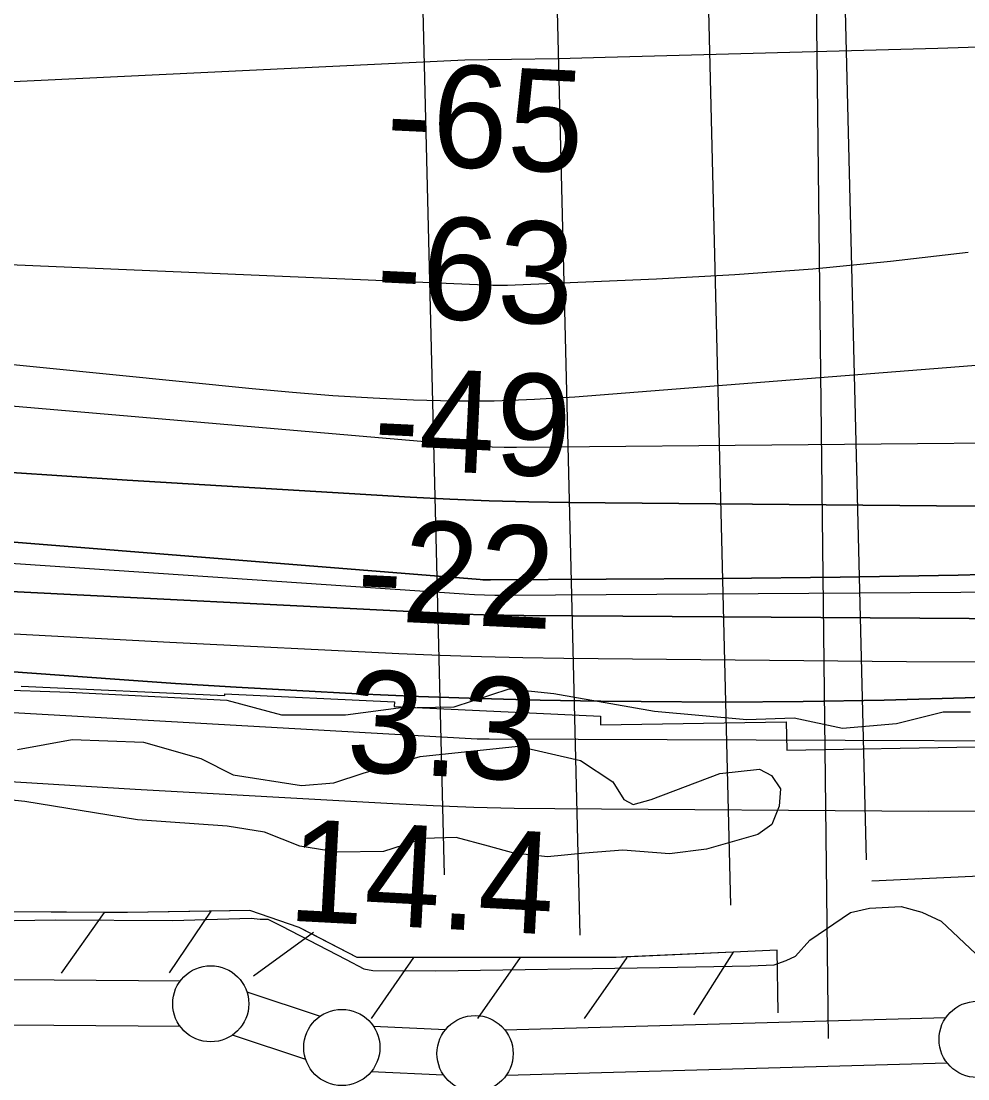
# Model space of a CAD drawing. Extents: x 3567028 to 3605064, y 510945 to 536587.
# Drawn here: x 3595909 to 3596531, y 521455 to 522149 of the extents above; entities that cross this region are included whole.
import ezdxf

# ---------------------------------------------------------------- set-up
doc = ezdxf.new("R2010")
doc.units = 0
for name, color, linetype in [('V-LEVE-TOET', 7, 'Continuous'), ('V-RIVR-EDGE', 7, 'Continuous'), ('V-RIVR-RANG', 7, 'Continuous'), ('V-RRAP-FSHR', 7, 'Continuous'), ('V-RRAP-RVMT', 7, 'Continuous'), ('V-SITE-VEGE', 7, 'Continuous'), ('V-SURV-LINE', 7, 'Continuous'), ('V-TOPO-DPTH', 7, 'Continuous'), ('V-TOPO-MAJR', 7, 'Continuous'), ('V-TOPO-MINR', 7, 'Continuous'), ('V-TOPO-WATR', 7, 'Continuous'), ('V-UTIL-LINE', 7, 'Continuous')]:
    doc.layers.add(name, color=color, linetype=linetype)

msp = doc.modelspace()

# ---------------------------------------------------------------- linework, layer by layer
at = {"layer": 'V-LEVE-TOET'}
msp.add_lwpolyline([(3595823.075, 521557.708), (3595931.342, 521559.375), (3596008.251, 521559.045), (3596059.967, 521560.544), (3596065.7770000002, 521559.85000000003), (3596070.946, 521559.80700000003), (3596079.636, 521555.531), (3596122.427, 521533.51900000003), (3596134.008, 521527.281), (3596139.816, 521526.261), (3596181.176, 521525.91000000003), (3596328.2260000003, 521528.219), (3596387.696, 521529.329), (3596403.5330000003, 521529.841), (3596411.313, 521532.683), (3596417.478, 521535.538), (3596426.94, 521546.12200000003), (3596453.59, 521564.31700000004), (3596466.216, 521567.11600000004), (3596486.907, 521568.234), (3596500.449, 521564.564), (3596513.324, 521558.64), (3596536.086, 521537.117)], dxfattribs=at)
at = {"layer": 'V-RIVR-EDGE'}
msp.add_lwpolyline([(3595889.067422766, 521710.78520237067), (3595940.6907442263, 521708.85657283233), (3596043.934418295, 521703.7986678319), (3596079.930045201, 521694.1044348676), (3596121.952652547, 521694.0005250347), (3596156.7832597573, 521698.7170120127), (3596193.40444487, 521699.2267849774), (3596229.453511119, 521711.144178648), (3596258.86191413, 521708.0698269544), (3596324.869235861, 521696.5004037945), (3596385.4884951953, 521690.94757009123), (3596416.7082580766, 521692.0710258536), (3596448.5090463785, 521685.3887986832), (3596483.9355232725, 521688.3028323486), (3596514.571291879, 521696.03132512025), (3596532.580980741, 521695.9867923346)], dxfattribs=at)
at = {"layer": 'V-RIVR-RANG'}
msp.add_line((3596439.1888999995, 521481.4895), (3596428.5107999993, 522401.4275), dxfattribs=at)
at = {"layer": 'V-RRAP-FSHR'}
for p, q in [((3595963.38603473, 521564.2928452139), (3595935.122091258, 521524.4729248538)), ((3596033.376894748, 521565.12484355), (3596006.0559493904, 521524.65292449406)), ((3596100.982759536, 521551.216871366), (3596061.5218384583, 521522.4539288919)), ((3596376.612208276, 521538.280897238), (3596350.43526063, 521497.058979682)), ((3596166.6936281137, 521534.69690440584), (3596138.7206840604, 521494.6729844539)), ((3596236.692488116, 521534.7589042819), (3596208.7195440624, 521494.73398433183)), ((3596306.691348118, 521534.81990416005), (3596278.7184040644, 521494.7959842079))]:
    msp.add_line(p, q, dxfattribs=at)
for points in [[(3596406.12514925, 521498.525976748), (3596405.517150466, 521539.58489462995), (3596299.7793619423, 521534.8139041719), (3596129.677702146, 521534.66490447), (3596091.434778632, 521554.48786482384), (3596059.1068432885, 521565.56384267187), (3595978.843003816, 521564.19384541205), (3595777.750406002, 521565.482842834), (3595465.815029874, 521568.0138377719), (3595349.063263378, 521572.46382887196), (3595321.8243178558, 521583.2958072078), (3595266.110429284, 521617.6027385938), (3595208.37254476, 521650.6676724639), (3595152.225657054, 521662.798648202), (3595104.738752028, 521666.7606402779), (3594864.079233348, 521664.96564386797), (3594494.506972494, 521665.943641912), (3594318.4483246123, 521670.32963313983)], [(3596100.394760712, 521549.8438741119), (3596091.434778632, 521554.48786482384), (3596059.1068432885, 521565.56384267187), (3596033.37589475, 521565.12484355)], [(3595963.38603473, 521564.2928452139), (3595893.388174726, 521564.741844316)], [(3596033.376894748, 521565.12484355), (3595978.843003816, 521564.19384541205), (3595963.385034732, 521564.2928452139)], [(3596166.6936281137, 521534.69690440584), (3596129.677702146, 521534.66490447), (3596100.393760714, 521549.8438741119)], [(3596376.612208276, 521538.280897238), (3596306.683348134, 521535.12590354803)], [(3596406.12514925, 521498.525976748), (3596405.517150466, 521539.58489462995), (3596376.611208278, 521538.280897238)], [(3596236.692488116, 521534.7589042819), (3596166.6926281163, 521534.69690440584)], [(3596306.684348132, 521535.12590354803), (3596299.7793619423, 521534.8139041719), (3596236.6914881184, 521534.7589042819)]]:
    msp.add_lwpolyline(points, dxfattribs=at)
at = {"layer": 'V-RRAP-RVMT'}
for p, q in [((3595908.8740000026, 521712.9690000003), (3596042.6660000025, 521706.70300000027)), ((3596042.6660000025, 521706.70300000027), (3596042.7230000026, 521707.94400000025)), ((3596042.7230000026, 521707.94400000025), (3596154.126000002, 521702.69400000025)), ((3596154.126000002, 521702.69400000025), (3596153.994000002, 521699.5550000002)), ((3596153.994000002, 521699.5550000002), (3596289.366000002, 521693.1580000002)), ((3596289.366000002, 521693.1580000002), (3596289.486000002, 521687.445)), ((3596289.4860000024, 521687.445), (3596411.4520000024, 521689.50800000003)), ((3596411.4520000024, 521689.50800000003), (3596411.7930000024, 521670.8550000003)), ((3596411.7930000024, 521670.8550000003), (3596535.9650000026, 521672.95400000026))]:
    msp.add_line(p, q, dxfattribs=at)
at = {"layer": 'V-SITE-VEGE'}
msp.add_lwpolyline([(3595906.524, 521671.228), (3595942.471, 521677.882), (3595989.3310000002, 521676.021), (3596026.963, 521665.447), (3596048.113, 521654.648), (3596093.097, 521647.674), (3596114.353, 521649.32300000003), (3596133.451, 521655.754), (3596170.899, 521666.79000000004), (3596235.411, 521673.56700000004), (3596276.346, 521664.06200000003), (3596297.467, 521649.968), (3596304.697, 521638.555), (3596310.894, 521635.206), (3596322.639, 521638.401), (3596367.83, 521655.598), (3596393.8540000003, 521658.308), (3596401.876, 521654.21), (3596407.662, 521645.37200000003), (3596406.832, 521634.026), (3596401.971, 521621.982), (3596392.759, 521615.467), (3596358.985, 521605.86600000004), (3596334.79, 521602.776), (3596304.0470000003, 521605.234), (3596279.127, 521603.24700000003), (3596254.572, 521600.89400000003), (3596232.617, 521603.276), (3596215.809, 521607.814), (3596194.617, 521613.487), (3596173.373, 521612.934), (3596146.931, 521604.369), (3596116.531, 521603.89400000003), (3596092.026, 521607.765), (3596068.669, 521617.118), (3596044.164, 521620.989), (3595985.237, 521625.15), (3595911.364, 521637.129), (3595900.753, 521638.31700000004)], dxfattribs=at)
at = {"layer": 'V-SURV-LINE'}
for points in [[(3595431.9680221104, 521524.0973800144), (3596013.558685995, 521519.52164679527)], [(3596057.1010914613, 521512.28485885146), (3596105.2983246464, 521496.23310608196)], [(3596013.3168801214, 521489.5226207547), (3595431.72662928, 521494.0983507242)], [(3596140.1795555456, 521489.7518199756), (3596187.7578029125, 521487.56782020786)], [(3596226.5821644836, 521487.2245149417), (3596516.390702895, 521495.4030141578)], [(3596095.836478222, 521467.7642844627), (3596047.639756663, 521483.81586683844)], [(3596517.256585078, 521465.41550621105), (3596227.44778181, 521457.2369995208)], [(3596186.3862561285, 521457.59918866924), (3596138.808196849, 521459.78317980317)]]:
    msp.add_lwpolyline(points, dxfattribs=at)
for centre in [(3596033.41007, 521504.3645699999), (3596536.8003500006, 521480.97348000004), (3596119.527630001, 521475.6841600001), (3596207.03827, 521471.6667100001)]:
    msp.add_circle(centre, 25, dxfattribs=at)
at = {"layer": 'V-TOPO-DPTH'}
for points in [[(3594197.9188411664, 522056.46482750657), (3594872.6316205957, 521987.9395933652), (3594879.6984579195, 521987.2277307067), (3594886.7660595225, 521986.52360377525), (3594893.8348075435, 521985.8310804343), (3594900.904319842, 521985.1462928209), (3594995.868563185, 521976.02626578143), (3595050.4281111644, 521970.86787226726), (3595104.9974466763, 521965.81695096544), (3595159.5814634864, 521960.92723798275), (3595214.1752678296, 521956.1449972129), (3596202.094273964, 521871.0765513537), (3596210.138279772, 521870.4992811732), (3596218.188165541, 521870.0750675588), (3596226.2468712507, 521869.88043879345), (3596234.311456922, 521869.8388665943), (3597383.824911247, 521880.30062365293)], [(3594197.9188411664, 522056.46482750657), (3594872.6316205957, 521987.9395933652), (3594879.6984579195, 521987.2277307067), (3594886.7660595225, 521986.52360377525), (3594893.8348075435, 521985.8310804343), (3594900.904319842, 521985.1462928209), (3594995.868563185, 521976.02626578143), (3595050.4281111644, 521970.86787226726), (3595104.9974466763, 521965.81695096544), (3595159.5814634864, 521960.92723798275), (3595214.1752678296, 521956.1449972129), (3596202.094273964, 521871.0765513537), (3596210.138279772, 521870.4992811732), (3596218.188165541, 521870.0750675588), (3596226.2468712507, 521869.88043879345), (3596234.311456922, 521869.8388665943), (3597383.824911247, 521880.30062365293)], [(3594244.838902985, 522013.8134125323), (3594350.5124905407, 521999.758359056), (3594456.2590179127, 521986.2961270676), (3594562.114955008, 521973.7231273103), (3594668.0438319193, 521961.74294904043), (3594817.8661463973, 521945.43595551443), (3594848.9478990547, 521942.14847242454), (3594880.0420762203, 521938.9869913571), (3594911.1548901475, 521936.014513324), (3594942.280128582, 521933.16803731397), (3595503.0186005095, 521883.60467232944), (3595621.781474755, 521873.60493908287), (3595740.5934075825, 521864.26429911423), (3595859.4789282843, 521855.912299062), (3595978.413507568, 521848.2193922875), (3596164.396996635, 521836.9662356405), (3596190.383608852, 521835.5957330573), (3596216.3795194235, 521834.4936504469), (3596242.389377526, 521833.79419779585), (3596268.4085339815, 521833.36316511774), (3596510.207754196, 521831.2299808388), (3596657.1118301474, 521831.1247184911)], [(3596657.1118301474, 521831.1247184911), (3596510.207754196, 521831.2299808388), (3596268.4085339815, 521833.36316511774), (3596242.389377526, 521833.79419779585), (3596216.3795194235, 521834.4936504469), (3596190.383608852, 521835.5957330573), (3596164.396996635, 521836.9662356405), (3595978.413507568, 521848.2193922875), (3595859.4789282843, 521855.912299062), (3595740.5934075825, 521864.26429911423), (3595621.781474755, 521873.60493908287), (3595503.0186005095, 521883.60467232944), (3594942.280128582, 521933.16803731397), (3594911.1548901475, 521936.014513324), (3594880.0420762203, 521938.9869913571), (3594848.9478990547, 521942.14847242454), (3594817.8661463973, 521945.43595551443), (3594668.0438319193, 521961.74294904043), (3594562.114955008, 521973.7231273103), (3594456.2590179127, 521986.2961270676), (3594350.5124905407, 521999.758359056), (3594244.838902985, 522013.8134125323)], [(3594277.640375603, 521974.4253625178), (3594426.6169903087, 521954.035160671), (3594575.614120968, 521933.79402144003), (3594865.6179626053, 521894.6188802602), (3594869.630735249, 521894.09527497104), (3594873.6464083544, 521893.5958861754), (3594877.6664321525, 521893.1328221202), (3594881.6893564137, 521892.6939745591), (3594945.532850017, 521886.02139679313), (3594981.491730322, 521882.39476217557), (3595017.4666533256, 521878.9418878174), (3595053.465640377, 521875.7496538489), (3595089.4806701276, 521872.73118014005), (3596210.440124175, 521782.86858916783), (3596212.1015572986, 521782.75708427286), (3596217.0932622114, 521782.62405568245), (3596369.108799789, 521783.61499333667), (3596446.774606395, 521784.48085166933), (3596524.4298913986, 521785.82598804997), (3596602.0693940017, 521787.8900415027)], [(3596602.0693940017, 521787.8900415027), (3596524.4298913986, 521785.82598804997), (3596446.774606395, 521784.48085166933), (3596369.108799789, 521783.61499333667), (3596217.0932622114, 521782.62405568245), (3596212.1015572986, 521782.75708427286), (3596210.440124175, 521782.86858916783), (3595089.4806701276, 521872.73118014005), (3595053.465640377, 521875.7496538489), (3595017.4666533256, 521878.9418878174), (3594981.491730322, 521882.39476217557), (3594945.532850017, 521886.02139679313), (3594881.6893564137, 521892.6939745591), (3594877.6664321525, 521893.1328221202), (3594873.6464083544, 521893.5958861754), (3594869.630735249, 521894.09527497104), (3594865.6179626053, 521894.6188802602), (3594575.614120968, 521933.79402144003), (3594426.6169903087, 521954.035160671), (3594277.640375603, 521974.4253625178)], [(3596954.1093402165, 521754.48501170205), (3596239.1395320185, 521759.23388516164), (3596225.865422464, 521759.40907331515), (3596212.594617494, 521759.70022097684), (3596199.328769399, 521760.16530790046), (3596186.0662258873, 521760.74635433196), (3595879.907332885, 521776.17083874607), (3595713.64663661, 521785.6408430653), (3595547.4909842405, 521796.5632174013), (3595381.49289773, 521809.66414676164), (3595215.599855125, 521824.2174461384), (3594913.3067621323, 521852.7359525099), (3594890.905887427, 521854.96600203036), (3594868.522218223, 521857.3500405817), (3594846.1643572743, 521859.9650626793), (3594823.823701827, 521862.7340738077), (3594319.8632097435, 521927.8409469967)], [(3596954.1093402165, 521754.48501170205), (3596239.1395320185, 521759.23388516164), (3596225.865422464, 521759.40907331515), (3596212.594617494, 521759.70022097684), (3596199.328769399, 521760.16530790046), (3596186.0662258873, 521760.74635433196), (3595879.907332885, 521776.17083874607), (3595713.64663661, 521785.6408430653), (3595547.4909842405, 521796.5632174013), (3595381.49289773, 521809.66414676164), (3595215.599855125, 521824.2174461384), (3594913.3067621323, 521852.7359525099), (3594890.905887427, 521854.96600203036), (3594868.522218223, 521857.3500405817), (3594846.1643572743, 521859.9650626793), (3594823.823701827, 521862.7340738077), (3594319.8632097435, 521927.8409469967)], [(3594209.5634376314, 521838.99590267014), (3594344.9231614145, 521820.43940850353), (3594802.825246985, 521758.6329957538), (3594828.243008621, 521755.3210436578), (3594853.679392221, 521752.1650405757), (3594879.143708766, 521749.24296101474), (3594904.6266472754, 521746.47683046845), (3595539.938705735, 521680.4674790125), (3595650.7586424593, 521669.7641798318), (3595761.6638479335, 521660.1327852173), (3595872.696956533, 521652.1092474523), (3595983.8153338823, 521645.15761425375), (3596152.996303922, 521635.8035354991), (3596179.5941874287, 521634.5276876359), (3596206.2000783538, 521633.5109475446), (3596232.817980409, 521632.8828691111), (3596259.4438898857, 521632.51389844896), (3596504.9062116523, 521630.90515427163), (3596654.2511146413, 521630.98742892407)], [(3595271.15117852, 521768.0227239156), (3595340.3575195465, 521763.05013551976), (3595970.375182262, 521717.4728318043), (3596010.246103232, 521714.7346636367), (3596050.1286934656, 521712.190573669), (3596090.0287875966, 521709.9376010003), (3596129.940550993, 521707.87870653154), (3596169.867482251, 521706.17815830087), (3596209.802964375, 521704.7612284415), (3596249.751272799, 521703.76972613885), (3596289.708132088, 521703.06184220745), (3596316.219038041, 521702.73339243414), (3596369.433057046, 521702.46446740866), (3596422.640801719, 521702.715835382), (3596475.839134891, 521703.747642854), (3596529.03119373, 521705.29974332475), (3597485.9311741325, 521740.2477558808)], [(3597485.9311741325, 521740.2477558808), (3596529.03119373, 521705.29974332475), (3596475.839134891, 521703.747642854), (3596422.640801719, 521702.715835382), (3596369.433057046, 521702.46446740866), (3596316.219038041, 521702.73339243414), (3596289.708132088, 521703.06184220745), (3596249.751272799, 521703.76972613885), (3596209.802964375, 521704.7612284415), (3596169.867482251, 521706.17815830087), (3596129.940550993, 521707.87870653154), (3596090.0287875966, 521709.9376010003), (3596050.1286934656, 521712.190573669), (3596010.246103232, 521714.7346636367), (3595970.375182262, 521717.4728318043), (3595340.3575195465, 521763.05013551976), (3595271.15117852, 521768.0227239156)]]:
    msp.add_lwpolyline(points, dxfattribs=at)
at = {"layer": 'V-TOPO-MAJR'}
msp.add_lwpolyline([(3593667.7587370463, 522149.0679708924), (3594489.540073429, 522066.741364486), (3594556.675673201, 522059.9908078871), (3594623.807944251, 522053.20742865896), (3594690.9352222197, 522046.3748154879), (3594758.0591714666, 522039.5093796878), (3594818.098777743, 522033.3462821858), (3594855.2016049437, 522029.54936923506), (3594892.306002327, 522025.7679110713), (3594929.412754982, 522022.009635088), (3594966.521077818, 522018.2668138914), (3596060.6771573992, 521908.25325828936), (3596087.113698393, 521905.83754046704), (3596113.572701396, 521903.7424955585), (3596140.065397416, 521902.1284600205), (3596166.580555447, 521900.83509739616), (3596193.1034070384, 521900.2537844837), (3596219.614073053, 521900.2991266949), (3596246.106460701, 521901.2844515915), (3596272.5866627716, 521902.8964316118), (3597146.3869399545, 521971.66684699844)], dxfattribs=at)
at = {"layer": 'V-TOPO-MINR'}
for points in [[(3593912.113382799, 522204.15835179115), (3594896.0332149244, 522094.395582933), (3594898.9695110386, 522094.0761266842), (3594901.906901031, 522093.7673570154), (3594904.845931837, 522093.4746172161), (3594907.786056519, 522093.1925639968), (3594945.115879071, 522089.71416524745), (3594966.7316919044, 522087.83992195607), (3594988.3607748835, 522086.15093302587), (3595010.009763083, 522084.7398256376), (3595031.67202143, 522083.5139726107), (3595078.77576168, 522081.15172516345), (3595124.008354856, 522079.20772819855), (3595169.252287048, 522077.6955077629), (3595214.513227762, 522076.8309521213), (3596200.329987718, 522124.13698322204), (3596231.0454750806, 522124.4561935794), (3596261.7575696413, 522125.0132455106), (3596292.467402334, 522125.7288584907), (3596511.0339746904, 522131.6688085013), (3596650.977214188, 522136.4347082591)], [(3594225.632404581, 522133.2107777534), (3594385.183174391, 522115.69551376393), (3594544.763767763, 522098.4487937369), (3594858.3042946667, 522064.96322965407), (3594877.783307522, 522062.9252462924), (3594897.2678813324, 522060.9431201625), (3594916.760796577, 522059.0447798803), (3594936.2592727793, 522057.2022968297), (3595180.2919167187, 522034.6719023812), (3595321.881543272, 522022.65129171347), (3595463.565332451, 522012.0235470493), (3595605.390365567, 522003.4851013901), (3595747.3095613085, 521996.3395217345), (3596213.7482038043, 521976.29960724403), (3596218.650780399, 521976.1526195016), (3596223.5533347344, 521976.09036074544), (3596228.45585568, 521976.15519546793), (3596233.358354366, 521976.3047591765), (3596326.283964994, 521980.34610179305), (3596377.593735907, 521983.2273045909), (3596428.8295942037, 521986.970330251), (3596479.9545835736, 521992.006090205), (3596531.0056603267, 521997.90367302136)], [(3594197.9188411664, 522056.46482750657), (3594872.6316205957, 521987.9395933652), (3594879.6984579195, 521987.2277307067), (3594886.7660595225, 521986.52360377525), (3594893.8348075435, 521985.8310804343), (3594900.904319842, 521985.1462928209), (3594995.868563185, 521976.02626578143), (3595050.4281111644, 521970.86787226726), (3595104.9974466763, 521965.81695096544), (3595159.5814634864, 521960.92723798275), (3595214.1752678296, 521956.1449972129), (3596202.094273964, 521871.0765513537), (3596210.138279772, 521870.4992811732), (3596218.188165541, 521870.0750675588), (3596226.2468712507, 521869.88043879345), (3596234.311456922, 521869.8388665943), (3597383.824911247, 521880.30062365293)], [(3593689.9484384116, 522038.01362471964), (3594847.400447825, 521880.8372108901), (3594859.4012377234, 521879.2679178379), (3594871.4114541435, 521877.7778018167), (3594883.435810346, 521876.40645134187), (3594895.4695930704, 521875.11427789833), (3595078.6565419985, 521856.3590718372), (3595182.3367028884, 521846.28855116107), (3595286.0779580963, 521836.9376630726), (3595389.910854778, 521828.66622386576), (3595493.8048457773, 521821.1144172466), (3596199.9160168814, 521773.47902620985), (3596206.5870489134, 521773.10323586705), (3596213.2610829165, 521772.82612800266), (3596219.939619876, 521772.6970438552), (3596226.621158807, 521772.6666421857), (3597424.974341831, 521780.500721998)], [(3594244.838902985, 522013.8134125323), (3594350.5124905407, 521999.758359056), (3594456.2590179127, 521986.2961270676), (3594562.114955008, 521973.7231273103), (3594668.0438319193, 521961.74294904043), (3594817.8661463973, 521945.43595551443), (3594848.9478990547, 521942.14847242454), (3594880.0420762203, 521938.9869913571), (3594911.1548901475, 521936.014513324), (3594942.280128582, 521933.16803731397), (3595503.0186005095, 521883.60467232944), (3595621.781474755, 521873.60493908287), (3595740.5934075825, 521864.26429911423), (3595859.4789282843, 521855.912299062), (3595978.413507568, 521848.2193922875), (3596164.396996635, 521836.9662356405), (3596190.383608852, 521835.5957330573), (3596216.3795194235, 521834.4936504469), (3596242.389377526, 521833.79419779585), (3596268.4085339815, 521833.36316511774), (3596510.207754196, 521831.2299808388), (3596657.1118301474, 521831.1247184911)], [(3594277.640375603, 521974.4253625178), (3594426.6169903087, 521954.035160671), (3594575.614120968, 521933.79402144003), (3594865.6179626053, 521894.6188802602), (3594869.630735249, 521894.09527497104), (3594873.6464083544, 521893.5958861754), (3594877.6664321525, 521893.1328221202), (3594881.6893564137, 521892.6939745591), (3594945.532850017, 521886.02139679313), (3594981.491730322, 521882.39476217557), (3595017.4666533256, 521878.9418878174), (3595053.465640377, 521875.7496538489), (3595089.4806701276, 521872.73118014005), (3596210.440124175, 521782.86858916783), (3596212.1015572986, 521782.75708427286), (3596217.0932622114, 521782.62405568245), (3596369.108799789, 521783.61499333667), (3596446.774606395, 521784.48085166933), (3596524.4298913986, 521785.82598804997), (3596602.0693940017, 521787.8900415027)], [(3594319.8632097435, 521927.8409469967), (3594823.823701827, 521862.7340738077), (3594846.1643572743, 521859.9650626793), (3594868.522218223, 521857.3500405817), (3594890.905887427, 521854.96600203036), (3594913.3067621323, 521852.7359525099), (3595215.599855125, 521824.2174461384), (3595381.49289773, 521809.66414676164), (3595547.4909842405, 521796.5632174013), (3595713.64663661, 521785.6408430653), (3595879.907332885, 521776.17083874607), (3596186.0662258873, 521760.74635433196), (3596199.328769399, 521760.16530790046), (3596212.594617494, 521759.70022097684), (3596225.865422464, 521759.40907331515), (3596239.1395320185, 521759.23388516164), (3596954.1093402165, 521754.48501170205)], [(3594308.4338619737, 521903.31043426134), (3594400.970720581, 521889.83250031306), (3594493.579534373, 521876.8859292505), (3594586.296280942, 521864.7364025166), (3594679.084982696, 521853.1182386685), (3594793.714398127, 521839.26584686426), (3594829.2622278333, 521835.16627448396), (3594864.836530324, 521831.3250380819), (3594900.450541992, 521827.87130564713), (3594936.0910264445, 521824.67590919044), (3595597.6637116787, 521768.99022099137), (3595699.794093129, 521760.93315356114), (3595801.9720841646, 521753.59112073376), (3595904.2214895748, 521747.32163981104), (3596006.5185045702, 521741.76719349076), (3596156.9807015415, 521734.3890617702), (3596184.0870312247, 521733.2202693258), (3596211.199621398, 521732.2649751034), (3596238.321602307, 521731.62992821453), (3596265.4498437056, 521731.2083795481), (3596490.5070796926, 521729.04038905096), (3596630.1546134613, 521728.68952698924)], [(3594064.4430599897, 521894.9031079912), (3594832.923218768, 521781.6917851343), (3594845.1451399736, 521779.9654250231), (3594857.379396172, 521778.3360882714), (3594869.6321548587, 521776.8522865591), (3594881.897248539, 521775.46550820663), (3595088.6790354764, 521753.3292132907), (3595204.4155062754, 521741.81788263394), (3595320.2469000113, 521731.467017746), (3595436.2206781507, 521722.856851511), (3595552.289379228, 521715.40715104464), (3596200.6536524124, 521678.67971786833), (3596204.5649676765, 521678.4893361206), (3596208.4775314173, 521678.3404323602), (3596212.391967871, 521678.2537455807), (3596216.3076528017, 521678.2085367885), (3597386.080041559, 521674.00265472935)], [(3594209.5634376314, 521838.99590267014), (3594344.9231614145, 521820.43940850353), (3594802.825246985, 521758.6329957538), (3594828.243008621, 521755.3210436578), (3594853.679392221, 521752.1650405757), (3594879.143708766, 521749.24296101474), (3594904.6266472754, 521746.47683046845), (3595539.938705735, 521680.4674790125), (3595650.7586424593, 521669.7641798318), (3595761.6638479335, 521660.1327852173), (3595872.696956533, 521652.1092474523), (3595983.8153338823, 521645.15761425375), (3596152.996303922, 521635.8035354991), (3596179.5941874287, 521634.5276876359), (3596206.2000783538, 521633.5109475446), (3596232.817980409, 521632.8828691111), (3596259.4438898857, 521632.51389844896), (3596504.9062116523, 521630.90515427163), (3596654.2511146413, 521630.98742892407)], [(3596467.66, 521585.09), (3597483.420623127, 521632.1678183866)]]:
    msp.add_lwpolyline(points, dxfattribs=at)
at = {"layer": 'V-TOPO-WATR'}
msp.add_lwpolyline([(3595271.15117852, 521768.0227239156), (3595340.3575195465, 521763.05013551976), (3595970.375182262, 521717.4728318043), (3596010.246103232, 521714.7346636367), (3596050.1286934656, 521712.190573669), (3596090.0287875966, 521709.9376010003), (3596129.940550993, 521707.87870653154), (3596169.867482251, 521706.17815830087), (3596209.802964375, 521704.7612284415), (3596249.751272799, 521703.76972613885), (3596289.708132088, 521703.06184220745), (3596316.219038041, 521702.73339243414), (3596369.433057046, 521702.46446740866), (3596422.640801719, 521702.715835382), (3596475.839134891, 521703.747642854), (3596529.03119373, 521705.29974332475), (3597485.9311741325, 521740.2477558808)], dxfattribs=at)
at = {"layer": 'V-UTIL-LINE'}
for p, q in [((3596404.465, 524013.757), (3596463.849, 521598.81700000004)), ((3596127.342, 524003.859), (3596186.7260000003, 521588.919)), ((3596315.389, 523984.066), (3596374.773, 521569.125)), ((3596216.418, 523964.272), (3596275.801, 521549.331))]:
    msp.add_line(p, q, dxfattribs=at)

# ---------------------------------------------------------------- texts
at = {"layer": 'V-RIVR-RANG'}
for s, height, rotation, p in [('-65', 67.00000000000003, 357.2425, (3596147.6597013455, 522055.9339011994)), ('-63', 67.00000000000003, 357.2425, (3596141.0218567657, 521956.1380420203)), ('-49', 67.00000000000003, 357.2425, (3596139.3890200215, 521856.10107024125)), ('-22', 67.00000000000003, 357.2425, (3596128.271115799, 521756.5209433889)), ('3.3', 67, 356.9583257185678, (3596121.7512482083, 521657.14414107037)), ('14.4', 67, 356.9583257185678, (3596083.504850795, 521559.03573133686))]:
    msp.add_text(s, height=height, rotation=rotation, dxfattribs=at).set_placement(p)

doc.saveas('drawing.dxf')
